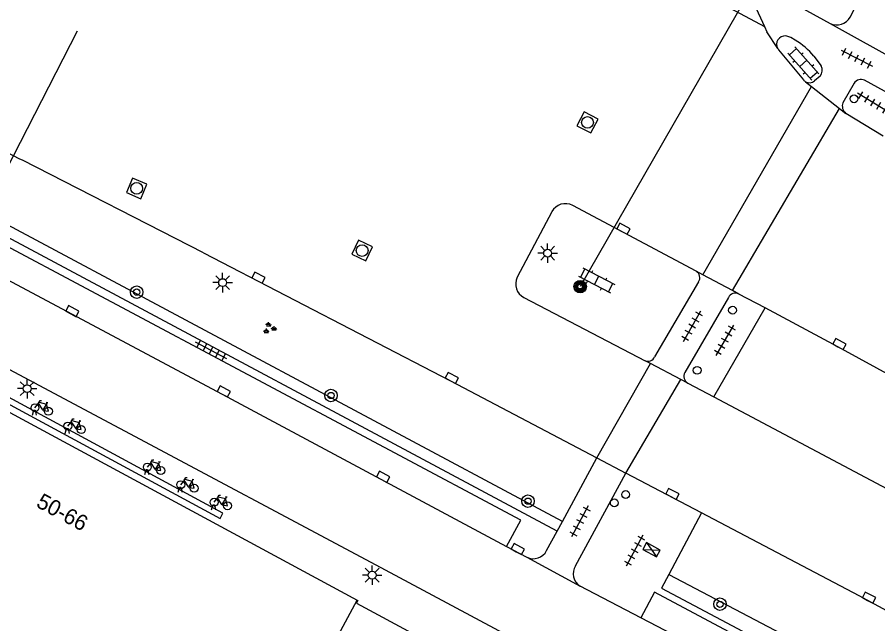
# Model space of a CAD drawing. Extents: x 132999 to 136000, y 398499 to 400501.
# Drawn here: x 134276.8 to 134331.8, y 398576.9 to 398615.7 of the extents above; entities that cross this region are included whole.
import ezdxf

# ---------------------------------------------------------------- set-up
doc = ezdxf.new("R2010")
doc.units = 0
for name, color, linetype in [('gg-anno-huisnummerreeks BGT', 7, 'Continuous'), ('gg-bbg-hoofdgebouw', 7, 'Continuous'), ('gg-bbg-tussenscheiding', 7, 'Continuous'), ('gg-knt-verharding', 7, 'Continuous'), ('gg-knt-verharding nz', 7, 'Continuous'), ('gt-grn-groengrens', 7, 'Continuous'), ('gt-knt-lijn portaal', 7, 'Continuous'), ('gt-symb-boom', 7, 'Continuous'), ('gt-symb-drukknoppaal', 7, 'Continuous'), ('gt-symb-fietsenrek', 7, 'Continuous'), ('gt-symb-groenvak', 7, 'Continuous'), ('gt-symb-klinker verharding', 7, 'Continuous'), ('gt-symb-kolk', 7, 'Continuous'), ('gt-symb-lichtmast', 7, 'Continuous'), ('gt-symb-portaalmast', 7, 'Continuous'), ('gt-symb-rioolschacht', 7, 'Continuous'), ('gt-symb-tegel verharding', 7, 'Continuous'), ('gt-symb-verkeersregelinstallatiekast', 7, 'Continuous'), ('gt-symb-verkeersregelinstallatiepaal', 7, 'Continuous')]:
    doc.layers.add(name, color=color, linetype=linetype)

# ---------------------------------------------------------------- blocks, each defined once
blk = doc.blocks.new('gt0-TEG1')
at = {"layer": 'gt-symb-tegel verharding'}
for p, q in [((-1.125, 0), (1.125, 0)), ((-0.9, -0.25), (-0.9, 0.25)), ((-0.45, -0.25), (-0.45, 0.25)), ((0, -0.25), (0, 0.25)), ((0.45, -0.25), (0.45, 0.25)), ((0.9, -0.25), (0.9, 0.25))]:
    blk.add_line(p, q, dxfattribs=at)
blk = doc.blocks.new('gt0-DPAAL')
at = {"layer": 'gt-symb-drukknoppaal'}
blk.add_circle((0, 0), 0.25, dxfattribs=at)
blk = doc.blocks.new('gt0-KL1')
at = {"layer": 'gt-symb-klinker verharding'}
for p, q in [((-1.15, 0.3), (1.15, 0.3)), ((-1, -0.3), (-1, 0.3)), ((-0.5, 0.3), (-0.5, 0.45)), ((0, -0.3), (0, 0.3)), ((0.5, 0.3), (0.5, 0.45)), ((1, -0.3), (1, 0.3)), ((-1.15, -0.3), (1.15, -0.3)), ((-0.5, -0.45), (-0.5, -0.3)), ((0.5, -0.45), (0.5, -0.3))]:
    blk.add_line(p, q, dxfattribs=at)
blk = doc.blocks.new('gt0-PORTM')
at = {"layer": 'gt-symb-portaalmast'}
for radius in [0.4, 0.33, 0.27, 0.21, 0.15]:
    blk.add_circle((0, 0), radius, dxfattribs=at)
blk = doc.blocks.new('gt0-LMAST')
at = {"layer": 'gt-symb-lichtmast'}
for p, q in [((-0.005, 0.246), (-0.005, 0.621)), ((-0.182, 0.173), (-0.447, 0.438)), ((0.172, 0.173), (0.437, 0.438)), ((-0.255, -0.004), (-0.63, -0.004)), ((-0.182, -0.181), (-0.447, -0.446)), ((-0.005, -0.254), (-0.005, -0.629)), ((0.437, -0.446), (0.172, -0.181)), ((0.245, -0.004), (0.62, -0.004))]:
    blk.add_line(p, q, dxfattribs=at)
blk.add_circle((-0.005, -0.004), 0.25, dxfattribs=at)
blk = doc.blocks.new('gt0-KOLK')
at = {"layer": 'gt-symb-kolk'}
blk.add_lwpolyline([(0, 0), (0.375, 0), (0.375, 0.4), (-0.375, 0.4), (-0.375, 0), (0, 0)], dxfattribs=at)
blk = doc.blocks.new('gt0-RS')
at = {"layer": 'gt-symb-rioolschacht'}
blk.add_lwpolyline([(-0.5, -0.5), (0.5, -0.5), (0.5, 0.5), (-0.5, 0.5)], close=True, dxfattribs=at)
blk.add_circle((0, 0), 0.375, dxfattribs=at)
blk = doc.blocks.new('gt0-GRVAK')
at = {"layer": 'gt-symb-groenvak'}
for p, q in [((-0.11, 0.189), (-0.228, 0.24)), ((-0.182, 0.153), (0.088, 0.153)), ((-0.091, 0.211), (-0.156, 0.322)), ((-0.047, 0.214), (-0.047, 0.393)), ((-0.004, 0.211), (0.061, 0.322)), ((0.015, 0.189), (0.133, 0.24)), ((0.262, -0.052), (0.197, 0.059)), ((0.305, -0.049), (0.305, 0.13)), ((0.349, -0.052), (0.414, 0.059)), ((-0.245, -0.228), (-0.363, -0.177)), ((-0.318, -0.264), (-0.047, -0.264)), ((-0.226, -0.206), (-0.291, -0.095)), ((-0.183, -0.203), (-0.183, -0.024)), ((-0.139, -0.206), (-0.074, -0.095)), ((-0.12, -0.228), (-0.002, -0.177)), ((0.243, -0.074), (0.125, -0.023)), ((0.17, -0.11), (0.441, -0.11)), ((0.368, -0.074), (0.486, -0.023))]:
    blk.add_line(p, q, dxfattribs=at)
blk = doc.blocks.new('gt0-BOOM')
at = {"layer": 'gt-symb-boom'}
for radius in [0.4, 0.2]:
    blk.add_circle((0, 0), radius, dxfattribs=at)
blk = doc.blocks.new('gt0-FREK')
at = {"layer": 'gt-symb-fietsenrek'}
for p, q in [((0.259, 0.762), (0.294, 0.823)), ((0.54, 0.335), (0.259, 0.762)), ((0.294, 0.823), (0.767, 0.714)), ((0.767, 0.714), (0.54, 0.335)), ((0.757, 0.841), (0.866, 0.816)), ((0.767, 0.714), (0.84, 0.822)), ((0.895, 0.252), (0.767, 0.714))]:
    blk.add_line(p, q, dxfattribs=at)
for points in [[(0.036, 0.476), (0.228, 0.708), (0.259, 0.762)], [(0.294, 0.823), (0.36, 0.937), (0.452, 0.935)], [(-0.124, 0), (-0.047, 0.312), (0.053, 0.312), (0.12, 0)], [(0.54, 0.335), (0.555, 0.305), (0.895, 0.252)]]:
    blk.add_lwpolyline(points, dxfattribs=at)
for centre in [(0.036, 0.476), (0.895, 0.252)]:
    blk.add_circle(centre, 0.252, dxfattribs=at)
blk = doc.blocks.new('gt0-VIPAAL')
at = {"layer": 'gt-symb-verkeersregelinstallatiepaal'}
blk.add_circle((0, 0), 0.25, dxfattribs=at)
blk = doc.blocks.new('gt0-VRIKST')
at = {"layer": 'gt-symb-verkeersregelinstallatiekast'}
for p, q in [((-0.501, -0.249), (0.501, 0.249)), ((-0.501, 0.249), (0.501, -0.249))]:
    blk.add_line(p, q, dxfattribs=at)
blk.add_lwpolyline([(0.501, 0.249), (-0.501, 0.249), (-0.501, -0.249), (0.501, -0.249)], close=True, dxfattribs=at)

msp = doc.modelspace()

# ---------------------------------------------------------------- linework, layer by layer
at = {"layer": 'gg-bbg-hoofdgebouw'}
msp.add_line((134264.827, 398596.655), (134298.563, 398578.435), dxfattribs=at)
msp.add_lwpolyline([(134298.563, 398578.435), (134298.604, 398578.413), (134298.509, 398578.237), (134302.356, 398576.187)], dxfattribs=at)
at = {"layer": 'gg-bbg-tussenscheiding'}
msp.add_lwpolyline([(134293.313, 398568.557), (134296.154, 398573.958), (134298.563, 398578.435)], dxfattribs=at)
at = {"layer": 'gg-knt-verharding'}
for p, q in [((134323.285, 398618.307), (134328.778, 398615.269)), ((134330.046, 398615.671), (134330.704, 398616.978)), ((134324.573, 398615.08), (134324.73, 398614.735)), ((134325.43, 398613.665), (134324.73, 398614.735)), ((134327.74, 398613.192), (134328.207, 398612.558)), ((134328.136, 398611.905), (134327.78, 398611.613)), ((134333.41, 398610.29), (134330.97, 398611.64)), ((134327.2, 398611.552), (134327.59, 398611.244)), ((134327.59, 398611.244), (134329.366, 398609.846)), ((134330.3, 398611.451), (134329.58, 398610.21)), ((134329.366, 398609.846), (134329.767, 398609.531)), ((134332.16, 398608.08), (134329.767, 398609.531)), ((134277.012, 398606.615), (134272.779, 398608.761)), ((134277.164, 398606.538), (134277.012, 398606.615)), ((134288.741, 398600.622), (134277.164, 398606.538)), ((134311.335, 398582.846), (134270.197, 398604.829)), ((134320.206, 398599.447), (134312.329, 398603.65)), ((134310.984, 398603.251), (134308.782, 398599.061)), ((134320.634, 398599.219), (134320.206, 398599.447)), ((134322.53, 398598.209), (134320.634, 398599.219)), ((134320.369, 398598.762), (134317.557, 398593.987)), ((134322.942, 398597.99), (134322.53, 398598.209)), ((134324.617, 398597.109), (134322.942, 398597.99)), ((134309.212, 398597.778), (134316.948, 398593.733)), ((134322.273, 398597.771), (134319.492, 398592.981)), ((134321.342, 398591.425), (134324.617, 398597.109)), ((134317.305, 398593.546), (134316.948, 398593.733)), ((134319.231, 398592.537), (134317.305, 398593.546)), ((134319.685, 398592.299), (134319.231, 398592.537)), ((134319.685, 398592.299), (134321.342, 398591.425)), ((134321.342, 398591.425), (134337.932, 398582.602)), ((134311.668, 398583.462), (134313.869, 398587.53)), ((134313.869, 398587.53), (134315.719, 398586.557)), ((134312.503, 398580.633), (134315.719, 398586.557)), ((134320.549, 398584.019), (134315.719, 398586.557)), ((134320.549, 398584.019), (134318.458, 398580.083)), ((134311.335, 398582.846), (134311.668, 398583.462)), ((134310.661, 398581.6), (134311.335, 398582.846)), ((134308.099, 398581.865), (134309.389, 398581.176)), ((134309.389, 398581.176), (134312.799, 398579.324)), ((134316.668, 398577.301), (134312.799, 398579.324))]:
    msp.add_line(p, q, dxfattribs=at)
for points in [[(134323.285, 398618.307), (134323.922, 398616.511), (134324.573, 398615.08)], [(134328.778, 398615.269), (134333.414, 398612.689), (134333.715, 398613.23)], [(134326.547, 398614.214), (134326.257, 398614.381), (134325.939, 398614.475)], [(134325.43, 398613.665), (134325.476, 398613.595), (134327.063, 398611.67)], [(134308.099, 398581.865), (134309.009, 398583.546), (134274.155, 398602.111), (134273.245, 398600.467)], [(134288.741, 398600.622), (134304.511, 398592.456), (134313.869, 398587.53)], [(134336.663, 398560.948), (134299.764, 398580.676), (134266.984, 398598.135)], [(134349.824, 398583.289), (134339.456, 398589.041), (134329.267, 398594.622), (134324.617, 398597.109)], [(134435.23, 398507.69), (134432.674, 398509.947), (134426.607, 398515.14), (134420.459, 398520.237), (134414.211, 398525.223), (134407.902, 398530.132), (134401.174, 398535.181), (134395.037, 398539.591), (134382.759, 398548.095), (134373.523, 398554.088), (134365.109, 398559.302), (134358.292, 398563.386), (134350.695, 398567.752), (134344.775, 398571.053), (134330.632, 398578.704), (134320.549, 398584.019)], [(134318.458, 398580.083), (134317.996, 398579.213), (134342.563, 398566.167)], [(134347.172, 398563.145), (134317.552, 398578.954), (134316.668, 398577.301)]]:
    msp.add_lwpolyline(points, dxfattribs=at)
for centre, radius, start, end in [((134329.198, 398616.145), 0.971, 244.3742, 330.8067), ((134325.888, 398613.942), 0.535, 84.5648, 211.1451), ((134323.787, 398609.784), 5.219, 40.7591, 58.07), ((134327.673, 398612.286), 0.6, 320.5789, 27.0104), ((134327.436, 398611.964), 0.475, 218.2812, 240.2413), ((134327.449, 398611.975), 0.49, 239.5136, 312.4941), ((134330.734, 398611.196), 0.503, 61.9985, 149.5079), ((134330.191, 398610.013), 0.642, 162.1437, 228.652), ((134311.862, 398602.757), 1.008, 62.4207, 150.6257), ((134309.641, 398598.635), 0.959, 153.6527, 243.4047), ((134319.967, 398599.028), 0.482, 326.4937, 60.2762), ((134322.718, 398597.543), 0.5, 63.3923, 152.8598), ((134317.128, 398594.158), 0.462, 247.0269, 338.2529), ((134319.926, 398592.735), 0.498, 150.4665, 241.1356), ((134309.802, 398582.057), 0.973, 244.8787, 331.9912), ((134313.313, 398580.128), 0.954, 148.067, 237.4167)]:
    msp.add_arc(centre, radius, start, end, dxfattribs=at)
at = {"layer": 'gg-knt-verharding nz'}
for p, q in [((134309.158, 398623.353), (134324.573, 398615.08)), ((134320.634, 398599.219), (134327.59, 398611.244)), ((134322.53, 398598.209), (134329.366, 398609.846)), ((134313.869, 398587.53), (134317.305, 398593.546)), ((134315.719, 398586.557), (134319.231, 398592.537))]:
    msp.add_line(p, q, dxfattribs=at)
for points in [[(134273.245, 398600.467), (134289.939, 398591.59), (134308.099, 398581.865)], [(134269.115, 398594.827), (134289.801, 398583.655), (134289.982, 398583.99), (134269.296, 398595.162), (134269.115, 398594.827)], [(134347.331, 398560.94), (134318.76, 398576.215), (134316.668, 398577.301)]]:
    msp.add_lwpolyline(points, dxfattribs=at)
at = {"layer": 'gt-grn-groengrens'}
msp.add_line((134311.668, 398583.462), (134270.513, 398605.454), dxfattribs=at)
msp.add_lwpolyline([(134318.458, 398580.083), (134337.046, 398570.323), (134359.937, 398558.009), (134381.706, 398546.444), (134386.746, 398543.441), (134386.312, 398542.713)], dxfattribs=at)
at = {"layer": 'gt-knt-lijn portaal'}
for p, q in [((134324.508, 398618.856), (134312.799, 398598.465)), ((134276.139, 398605.909), (134280.694, 398614.793))]:
    msp.add_line(p, q, dxfattribs=at)

# ---------------------------------------------------------------- block references
at = {"layer": 'gt-symb-boom'}
for p in [(134284.47, 398598.113), (134296.882, 398591.51), (134309.466, 398584.76), (134321.735, 398578.179)]:
    msp.add_blockref('gt0-BOOM', p, dxfattribs=at)
at = {"layer": 'gt-symb-drukknoppaal', "rotation": -29.139261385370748}
msp.add_blockref('gt0-DPAAL', (134314.981, 398584.652), dxfattribs=at)
at = {"layer": 'gt-symb-fietsenrek'}
for p in [(134277.936, 398590.251), (134280.032, 398589.082), (134285.115, 398586.462), (134287.247, 398585.335), (134289.378, 398584.214)]:
    msp.add_blockref('gt0-FREK', p, dxfattribs=at)
at = {"layer": 'gt-symb-groenvak'}
msp.add_blockref('gt0-GRVAK', (134292.942, 398595.805), dxfattribs=at)
at = {"layer": 'gt-symb-klinker verharding'}
for p, rotation in [((134327.056, 398612.718), -48.24275297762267), ((134313.858, 398598.859), -27.384970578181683)]:
    msp.add_blockref('gt0-KL1', p, dxfattribs=dict(at, rotation=rotation))
at = {"layer": 'gt-symb-kolk'}
for p, rotation in [((134315.474, 398601.988), -28.23090183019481), ((134292.154, 398598.857), -27.590369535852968), ((134280.264, 398596.719), -28.10282356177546), ((134329.267, 398594.622), -28.692787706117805), ((134304.511, 398592.456), -27.71850162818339), ((134289.939, 398591.59), -27.897271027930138), ((134300.116, 398586.138), -28.18039481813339), ((134318.6, 398585.049), -27.846622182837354), ((134308.718, 398581.531), -28.409358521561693), ((134331.162, 398578.422), -28.10282356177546)]:
    msp.add_blockref('gt0-KOLK', p, dxfattribs=dict(at, rotation=rotation))
at = {"layer": 'gt-symb-lichtmast'}
for p in [(134310.726, 398600.603), (134289.963, 398598.725), (134277.475, 398591.951), (134299.518, 398580.039)]:
    msp.add_blockref('gt0-LMAST', p, dxfattribs=at)
at = {"layer": 'gt-symb-portaalmast'}
msp.add_blockref('gt0-PORTM', (134312.799, 398598.465), dxfattribs=at)
at = {"layer": 'gt-symb-rioolschacht'}
for p, rotation in [((134313.271, 398608.95), -27.38497058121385), ((134284.465, 398604.739), 156.61335784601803), ((134298.873, 398600.768), 64.92082100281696)]:
    msp.add_blockref('gt0-RS', p, dxfattribs=dict(at, rotation=rotation))
at = {"layer": 'gt-symb-tegel verharding'}
for p, rotation in [((134330.469, 398613.056), -27.000654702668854), ((134331.485, 398610.233), 148.79050908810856), ((134319.956, 398595.934), 60.04891735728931), ((134322.052, 398595.034), 60.04891735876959), ((134289.226, 398594.389), 151.89717643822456), ((134312.786, 398583.469), -118.10282356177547), ((134316.274, 398581.605), -118.10282356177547)]:
    msp.add_blockref('gt0-TEG1', p, dxfattribs=dict(at, rotation=rotation))
at = {"layer": 'gt-symb-verkeersregelinstallatiekast', "rotation": -29.139261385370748}
msp.add_blockref('gt0-VRIKST', (134317.354, 398581.658), dxfattribs=at)
at = {"layer": 'gt-symb-verkeersregelinstallatiepaal'}
for p in [(134330.297, 398610.461), (134322.536, 398596.958), (134320.274, 398593.118)]:
    msp.add_blockref('gt0-VIPAAL', p, dxfattribs=at)
at = {"layer": 'gt-symb-verkeersregelinstallatiepaal', "rotation": -29.139261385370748}
msp.add_blockref('gt0-VIPAAL', (134315.711, 398585.185), dxfattribs=at)

# ---------------------------------------------------------------- texts
at = {"layer": 'gg-anno-huisnummerreeks BGT'}
msp.add_text('50-66', height=1, rotation=331.6, dxfattribs=at).set_placement((134277.985, 398584.435))

doc.saveas('drawing.dxf')
